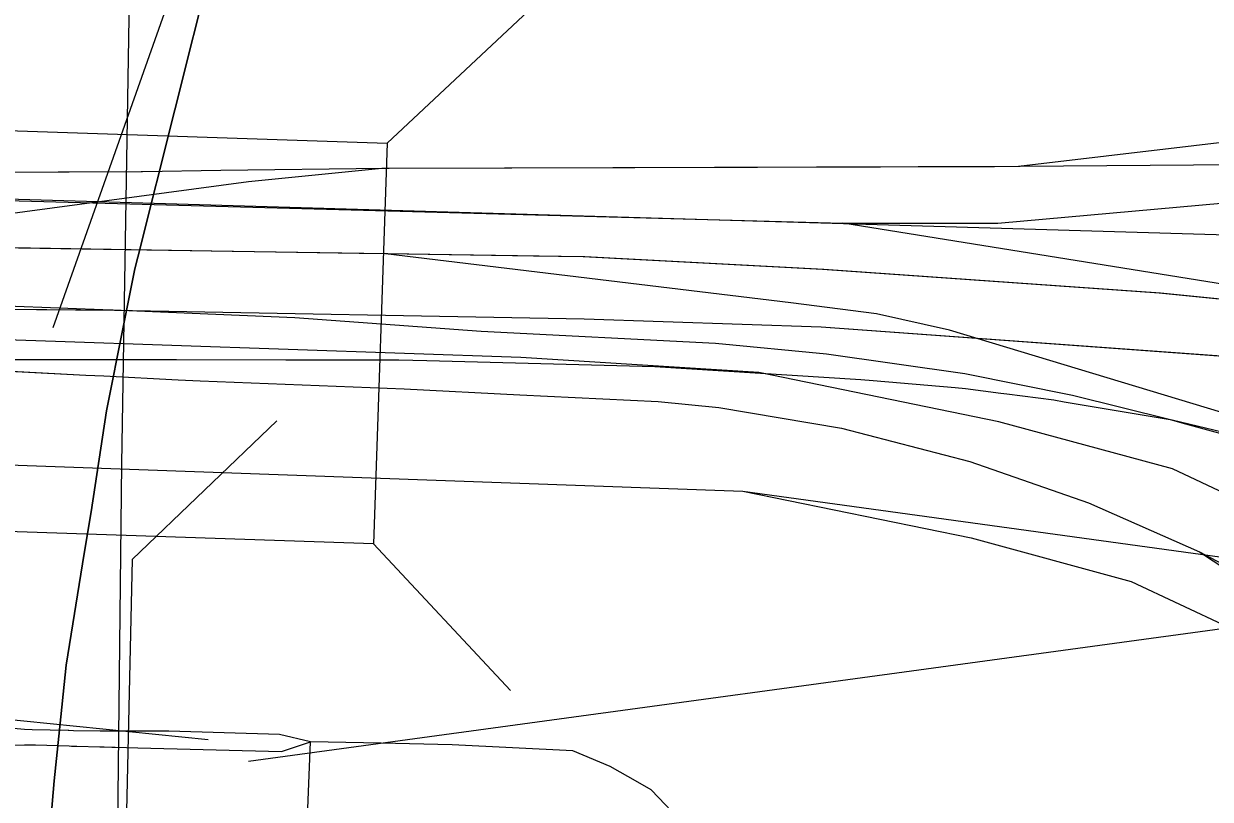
# Model space of a CAD drawing. Extents: x -132.8 to -73.3, y -60 to -26.
# Drawn here: x -122.4206 to -122.1222, y -51.4092 to -51.2143 of the extents above; entities that cross this region are included whole.
import ezdxf

# ---------------------------------------------------------------- set-up
doc = ezdxf.new("R2010")
doc.units = 0
for name, color, linetype in [('tdCoCityStreetMinor', 7, 'Continuous'), ('tdCoDivCarto', 7, 'Continuous'), ('tdCoInt', 7, 'Continuous'), ('tdCoIntCL', 7, 'Continuous'), ('tdCoIntRamp', 7, 'Continuous'), ('tdCoIntRte', 7, 'Continuous'), ('tdCoPrimary', 7, 'Continuous'), ('tdCoRRCL', 7, 'Continuous'), ('tdCoSectLine', 7, 'Continuous'), ('tdCoStrucDivPri', 7, 'Continuous'), ('tdCoStrucNonDivPri', 7, 'Continuous'), ('tdCoStrucPriMaintName', 7, 'Continuous'), ('tdStHwyPriRefPost1', 7, 'Continuous'), ('tdStHwyPriRefPost5', 7, 'Continuous')]:
    doc.layers.add(name, color=color, linetype=linetype)

msp = doc.modelspace()

# ---------------------------------------------------------------- linework, layer by layer
at = {"layer": 'tdCoCityStreetMinor'}
for points in [[(-122.34847, -51.39474), (-122.35622, -51.39291), (-122.38406, -51.39212), (-122.39167, -51.39212), (-122.39842, -51.39212), (-122.40079, -51.39212), (-122.40119, -51.39211), (-122.40132, -51.39211), (-122.40802, -51.39196), (-122.4092, -51.39193), (-122.40942, -51.39192), (-122.41847, -51.39172), (-122.4204, -51.39167), (-122.42884, -51.39088), (-122.43085, -51.39069), (-122.43203, -51.39058), (-122.43873, -51.38995)], [(-122.43887, -51.39611), (-122.43123, -51.39585), (-122.43004, -51.39581), (-122.42802, -51.39574), (-122.42033, -51.39548), (-122.41762, -51.39556), (-122.4091, -51.39581), (-122.40857, -51.39582), (-122.40717, -51.39586), (-122.40141, -51.39603), (-122.40034, -51.39606), (-122.39844, -51.39612), (-122.39758, -51.39614), (-122.39184, -51.39628), (-122.35576, -51.39719), (-122.34847, -51.39474)], [(-122.35481, -51.56082), (-122.35034, -51.44281), (-122.34847, -51.39474)], [(-122.24822, -51.56804), (-122.2481, -51.56421), (-122.2478, -51.55405), (-122.24504, -51.46202), (-122.24499, -51.46039), (-122.24426, -51.44618), (-122.24426, -51.44609), (-122.24689, -51.43138), (-122.2484, -51.42719), (-122.25387, -51.41625), (-122.25401, -51.4161), (-122.2577, -51.4122), (-122.26095, -51.40877), (-122.26275, -51.40687), (-122.26615, -51.40493), (-122.27311, -51.40096), (-122.28248, -51.39701), (-122.31281, -51.39553), (-122.33065, -51.39514), (-122.34847, -51.39474)]]:
    msp.add_lwpolyline(points, dxfattribs=at)
at = {"layer": 'tdCoDivCarto'}
for p, q in [((-122.32866, -51.25066), (-122.33015, -51.25066)), ((-122.32866, -51.25066), (-122.33015, -51.25066)), ((-122.20507, -51.25031), (-122.32866, -51.25066)), ((-122.20507, -51.25031), (-122.32866, -51.25066)), ((-122.17, -51.25021), (-122.20507, -51.25031)), ((-122.17, -51.25021), (-122.20507, -51.25031)), ((-122.06107, -51.24936), (-122.17, -51.25021)), ((-122.39107, -51.2515), (-122.4745, -51.25189)), ((-122.39066, -51.25149), (-122.39107, -51.2515)), ((-122.37099, -51.25122), (-122.39066, -51.25149)), ((-122.33015, -51.25066), (-122.37099, -51.25122)), ((-122.33015, -51.25066), (-122.37099, -51.25122)), ((-122.40053, -51.27102), (-122.47007, -51.26994)), ((-122.36778, -51.27153), (-122.40053, -51.27102)), ((-122.36778, -51.27153), (-122.40053, -51.27102)), ((-122.33618, -51.27202), (-122.36778, -51.27153)), ((-122.33618, -51.27202), (-122.36778, -51.27153)), ((-122.32923, -51.27213), (-122.33618, -51.27202)), ((-122.32923, -51.27213), (-122.33618, -51.27202)), ((-122.32901, -51.27213), (-122.32923, -51.27213)), ((-122.32901, -51.27213), (-122.32923, -51.27213)), ((-122.29202, -51.27271), (-122.32901, -51.27213)), ((-122.29202, -51.27271), (-122.32901, -51.27213)), ((-122.27949, -51.2729), (-122.29202, -51.27271)), ((-122.21932, -51.27606), (-122.27949, -51.2729)), ((-122.13468, -51.28198), (-122.21932, -51.27606)), ((-122.05005, -51.29046), (-122.13468, -51.28198)), ((-122.47451, -51.28556), (-122.39772, -51.28626)), ((-122.39772, -51.28626), (-122.27963, -51.28847)), ((-122.27963, -51.28847), (-122.22004, -51.29045)), ((-122.22004, -51.29045), (-122.10315, -51.29896)), ((-122.61083, -51.2985), (-122.38217, -51.29871)), ((-122.38217, -51.29871), (-122.35467, -51.29873)), ((-122.38217, -51.29871), (-122.35467, -51.29873)), ((-122.35467, -51.29873), (-122.32917, -51.29876)), ((-122.35467, -51.29873), (-122.32917, -51.29876)), ((-122.32917, -51.29876), (-122.3262, -51.29876)), ((-122.3262, -51.29876), (-122.31919, -51.29894)), ((-122.31919, -51.29894), (-122.26183, -51.30042)), ((-122.26183, -51.30042), (-122.21005, -51.30371)), ((-122.21005, -51.30371), (-122.20697, -51.30397)), ((-122.20697, -51.30397), (-122.18635, -51.30574)), ((-122.20697, -51.30397), (-122.18635, -51.30574)), ((-122.18635, -51.30574), (-122.18374, -51.30597)), ((-122.18374, -51.30597), (-122.17483, -51.30712)), ((-122.17483, -51.30712), (-122.17332, -51.30732)), ((-122.17483, -51.30712), (-122.17332, -51.30732)), ((-122.17332, -51.30732), (-122.16155, -51.30885)), ((-122.16155, -51.30885), (-122.15888, -51.3093)), ((-122.15888, -51.3093), (-122.13176, -51.31387)), ((-122.13176, -51.31387), (-122.12335, -51.31587))]:
    msp.add_line(p, q, dxfattribs=at)
for points in [[(-122.32866, -51.25066), (-122.33015, -51.25066)], [(-122.32866, -51.25066), (-122.33015, -51.25066)], [(-122.29808, -51.25057), (-122.32866, -51.25066)], [(-122.29808, -51.25057), (-122.32866, -51.25066)], [(-122.17, -51.25021), (-122.29808, -51.25057)], [(-122.17, -51.25021), (-122.29808, -51.25057)], [(-122.03727, -51.25002), (-122.06107, -51.24936), (-122.17, -51.25021)], [(-122.03727, -51.25002), (-122.06107, -51.24936), (-122.17, -51.25021)], [(-122.03727, -51.25002), (-122.06107, -51.24936), (-122.17, -51.25021)], [(-122.39107, -51.2515), (-122.4745, -51.25189), (-122.62069, -51.25544), (-122.68245, -51.25415)], [(-122.39107, -51.2515), (-122.4745, -51.25189), (-122.62069, -51.25544), (-122.68245, -51.25415)], [(-122.39107, -51.2515), (-122.4745, -51.25189), (-122.62069, -51.25544), (-122.68245, -51.25415)], [(-122.37099, -51.25122), (-122.39066, -51.25149), (-122.39107, -51.2515)], [(-122.37099, -51.25122), (-122.39066, -51.25149), (-122.39107, -51.2515)], [(-122.37099, -51.25122), (-122.39066, -51.25149), (-122.39107, -51.2515)], [(-122.33015, -51.25066), (-122.37099, -51.25122)], [(-122.33015, -51.25066), (-122.37099, -51.25122)], [(-123.39897, -51.25921), (-123.26292, -51.26355), (-123.09757, -51.26912), (-122.94037, -51.27483), (-122.72028, -51.28224), (-122.47451, -51.28556), (-122.39772, -51.28626), (-122.27963, -51.28847), (-122.22004, -51.29045), (-122.10315, -51.29896), (-121.86039, -51.32221), (-121.78135, -51.32981), (-121.68181, -51.33886), (-121.59287, -51.34667), (-121.55499, -51.34707), (-121.52639, -51.34628), (-121.49525, -51.34234), (-121.44945, -51.33188), (-121.39103, -51.31221), (-121.35615, -51.29651), (-121.31914, -51.27631), (-121.29286, -51.25933)], [(-123.39897, -51.25921), (-123.26292, -51.26355), (-123.09757, -51.26912), (-122.94037, -51.27483), (-122.72028, -51.28224), (-122.47451, -51.28556), (-122.39772, -51.28626), (-122.27963, -51.28847), (-122.22004, -51.29045), (-122.10315, -51.29896), (-121.86039, -51.32221), (-121.78135, -51.32981), (-121.68181, -51.33886), (-121.59287, -51.34667), (-121.55499, -51.34707), (-121.52639, -51.34628), (-121.49525, -51.34234), (-121.44945, -51.33188), (-121.39103, -51.31221), (-121.35615, -51.29651), (-121.31914, -51.27631), (-121.29286, -51.25933)], [(-123.39897, -51.25921), (-123.26292, -51.26355), (-123.09757, -51.26912), (-122.94037, -51.27483), (-122.72028, -51.28224), (-122.47451, -51.28556), (-122.39772, -51.28626), (-122.27963, -51.28847), (-122.22004, -51.29045), (-122.10315, -51.29896), (-121.86039, -51.32221), (-121.78135, -51.32981), (-121.68181, -51.33886), (-121.66778, -51.34009)], [(-122.40053, -51.27102), (-122.47007, -51.26994), (-122.65808, -51.266), (-122.74323, -51.26525)], [(-122.40053, -51.27102), (-122.47007, -51.26994), (-122.65808, -51.266), (-122.74323, -51.26525)], [(-122.40053, -51.27102), (-122.47007, -51.26994), (-122.65808, -51.266), (-122.74323, -51.26525)], [(-122.36778, -51.27153), (-122.40053, -51.27102)], [(-122.36778, -51.27153), (-122.40053, -51.27102)], [(-122.33618, -51.27202), (-122.36778, -51.27153)], [(-122.33618, -51.27202), (-122.36778, -51.27153)], [(-122.32923, -51.27213), (-122.33618, -51.27202)], [(-122.32923, -51.27213), (-122.33618, -51.27202)], [(-122.32901, -51.27213), (-122.32923, -51.27213)], [(-122.32901, -51.27213), (-122.32923, -51.27213)], [(-122.29202, -51.27271), (-122.32901, -51.27213)], [(-122.29202, -51.27271), (-122.32901, -51.27213)], [(-121.98305, -51.29703), (-121.98771, -51.29658), (-122.05005, -51.29046), (-122.13468, -51.28198), (-122.21932, -51.27606), (-122.27949, -51.2729), (-122.29202, -51.27271)], [(-121.98305, -51.29703), (-121.98771, -51.29658), (-122.05005, -51.29046), (-122.13468, -51.28198), (-122.21932, -51.27606), (-122.27949, -51.2729), (-122.29202, -51.27271)], [(-121.98305, -51.29703), (-121.98771, -51.29658), (-122.05005, -51.29046), (-122.13468, -51.28198), (-122.21932, -51.27606), (-122.27949, -51.2729), (-122.29202, -51.27271)], [(-122.70479, -51.29569), (-122.61083, -51.2985), (-122.38217, -51.29871)], [(-122.70479, -51.29569), (-122.61083, -51.2985), (-122.38217, -51.29871)], [(-122.38217, -51.29871), (-122.35467, -51.29873)], [(-122.35467, -51.29873), (-122.32917, -51.29876)], [(-122.32917, -51.29876), (-122.3262, -51.29876), (-122.31919, -51.29894)], [(-122.32917, -51.29876), (-122.3262, -51.29876), (-122.31919, -51.29894)], [(-122.31919, -51.29894), (-122.26183, -51.30042), (-122.21005, -51.30371), (-122.20697, -51.30397)], [(-122.31919, -51.29894), (-122.26183, -51.30042), (-122.21005, -51.30371), (-122.20697, -51.30397)], [(-122.20697, -51.30397), (-122.18635, -51.30574)], [(-122.18635, -51.30574), (-122.18374, -51.30597), (-122.17483, -51.30712)], [(-122.18635, -51.30574), (-122.18374, -51.30597), (-122.17483, -51.30712)], [(-122.17483, -51.30712), (-122.17332, -51.30732)], [(-122.17332, -51.30732), (-122.16155, -51.30885), (-122.15888, -51.3093)], [(-122.17332, -51.30732), (-122.16155, -51.30885), (-122.15888, -51.3093)], [(-122.15888, -51.3093), (-122.13176, -51.31387), (-122.12335, -51.31587)], [(-122.15888, -51.3093), (-122.13176, -51.31387), (-122.12335, -51.31587)]]:
    msp.add_lwpolyline(points, dxfattribs=at)
at = {"layer": 'tdCoInt'}
for points in [[(-123.8385, -51.21631), (-123.68833, -51.22184), (-123.15153, -51.23906), (-122.21458, -51.2644), (-122.17559, -51.26438), (-122.06141, -51.25416), (-121.99415, -51.25785), (-121.95507, -51.27202), (-121.90603, -51.29767), (-121.8508, -51.34944), (-121.82655, -51.3861), (-121.76635, -51.51335), (-121.68552, -51.69121), (-121.63423, -51.80331), (-121.56808, -51.95394), (-121.5218, -52.02837), (-121.49112, -52.07091)], [(-122.23972, -51.33173), (-121.72216, -51.403), (-121.5206, -51.39068), (-121.40177, -51.37094), (-121.33122, -51.33106), (-121.28454, -51.30288), (-121.22871, -51.25845), (-121.18629, -51.21487)], [(-121.55537, -51.34733), (-121.66345, -51.34218), (-121.74565, -51.33975), (-122.21458, -51.2644)], [(-123.84068, -51.27627), (-123.69043, -51.28181), (-123.15351, -51.29902), (-122.23972, -51.33173), (-122.18233, -51.34351), (-122.1421, -51.35444), (-122.09347, -51.37726), (-122.03571, -51.41458), (-121.99346, -51.44928), (-121.92768, -51.52185), (-121.86587, -51.5995), (-121.75416, -51.762), (-121.70832, -51.8346), (-121.61939, -51.98505), (-121.57167, -52.0618), (-121.53393, -52.11412)]]:
    msp.add_lwpolyline(points, dxfattribs=at)
at = {"layer": 'tdCoIntCL'}
msp.add_lwpolyline([(-122.00602, -51.39512), (-122.07889, -51.35096), (-122.09381, -51.34396), (-122.13171, -51.32617), (-122.17537, -51.31431), (-122.23573, -51.30192), (-122.29556, -51.29814), (-122.41255, -51.29417), (-122.42498, -51.29375), (-122.4394, -51.29326), (-122.50809, -51.29093)], dxfattribs=at)
at = {"layer": 'tdCoIntRamp'}
msp.add_line((-122.36407, -51.25405), (-122.44005, -51.26425), dxfattribs=at)
for points in [[(-122.05461, -51.23684), (-122.08219, -51.23976), (-122.17038, -51.25021), (-122.17647, -51.25023)], [(-122.17647, -51.25023), (-122.33053, -51.25066), (-122.36407, -51.25405)]]:
    msp.add_lwpolyline(points, dxfattribs=at)
at = {"layer": 'tdCoIntRte'}
for points in [[(-121.58912, -51.33001), (-121.62111, -51.32777), (-121.73627, -51.31973), (-121.79452, -51.3146), (-121.87583, -51.30743), (-121.98809, -51.29658), (-122.05043, -51.29046), (-122.13506, -51.28198), (-122.2197, -51.27606), (-122.27987, -51.2729), (-122.36816, -51.27153), (-122.41887, -51.27074), (-122.46762, -51.26999)], [(-122.32961, -51.27213), (-122.36816, -51.27153), (-122.41028, -51.27088), (-122.41887, -51.27074), (-122.46761, -51.26999)], [(-121.58912, -51.33001), (-121.6211, -51.32777), (-121.62111, -51.32777), (-121.73627, -51.31973), (-121.79452, -51.3146), (-121.87583, -51.30743), (-121.97448, -51.29789), (-121.98343, -51.29703), (-121.98809, -51.29658), (-122.05043, -51.29046), (-122.13506, -51.28198), (-122.2197, -51.27606), (-122.27987, -51.2729), (-122.2924, -51.27271), (-122.32939, -51.27213), (-122.32961, -51.27213)], [(-121.82253, -51.52961), (-121.82536, -51.52595), (-121.83762, -51.51228), (-121.83897, -51.51078), (-121.85545, -51.49241), (-121.89342, -51.45344), (-121.92006, -51.42854), (-121.94595, -51.40708), (-121.94808, -51.40558), (-121.97258, -51.38834), (-121.9844, -51.38076), (-122.01105, -51.36368), (-122.03522, -51.35086), (-122.05544, -51.34124), (-122.06554, -51.33651), (-122.08129, -51.32913), (-122.08282, -51.32842), (-122.11931, -51.31204), (-122.18777, -51.29133), (-122.20612, -51.28718), (-122.22762, -51.28442), (-122.32961, -51.27213)], [(-122.11142, -51.31954), (-122.12928, -51.31465), (-122.13214, -51.31387), (-122.1568, -51.3077), (-122.18393, -51.30227), (-122.2187, -51.29734), (-122.24656, -51.29463), (-122.3055, -51.29167), (-122.35236, -51.28822), (-122.3981, -51.28626), (-122.39847, -51.28625), (-122.42484, -51.28528)], [(-122.43709, -51.30091), (-122.40497, -51.30258), (-122.40045, -51.30282), (-122.38169, -51.3038), (-122.3762, -51.30408), (-122.3249, -51.30606), (-122.29577, -51.30752), (-122.26103, -51.30926), (-122.24574, -51.31074), (-122.21492, -51.31592), (-122.18261, -51.32431), (-122.15277, -51.33466), (-122.1249, -51.34699)], [(-122.42519, -51.30153), (-122.40497, -51.30258), (-122.40045, -51.30282), (-122.38169, -51.3038), (-122.3762, -51.30408), (-122.3249, -51.30606), (-122.29577, -51.30752), (-122.26103, -51.30926), (-122.24574, -51.31074), (-122.21492, -51.31592), (-122.18261, -51.32431), (-122.15277, -51.33466), (-122.1249, -51.34699)], [(-122.1249, -51.34699), (-122.08484, -51.36822), (-122.04661, -51.39732), (-122.02442, -51.41754), (-121.98324, -51.45429), (-121.96647, -51.46884), (-121.95019, -51.48067), (-121.93392, -51.49103), (-121.91271, -51.50164), (-121.89199, -51.51101), (-121.86758, -51.51988), (-121.84612, -51.5263), (-121.83281, -51.52852), (-121.82253, -51.52961)], [(-122.1249, -51.34699), (-122.07509, -51.37979), (-122.04747, -51.40519), (-122.03227, -51.4211), (-122.02108, -51.43281), (-122.00608, -51.45209), (-121.98557, -51.47843), (-121.94408, -51.53267), (-121.91011, -51.57708), (-121.84525, -51.66339), (-121.79308, -51.73254)], [(-122.1249, -51.34699), (-122.08484, -51.36822), (-122.04661, -51.39732), (-122.02442, -51.41754), (-121.98324, -51.45429), (-121.96647, -51.46884), (-121.95019, -51.48067), (-121.93392, -51.49103), (-121.91271, -51.50164), (-121.89199, -51.51101), (-121.86758, -51.51988), (-121.84612, -51.5263), (-121.83281, -51.52852), (-121.82253, -51.52961)], [(-122.1249, -51.34699), (-122.07509, -51.37979), (-122.04747, -51.40519), (-122.03227, -51.4211), (-122.02108, -51.43281), (-122.00608, -51.45209), (-121.98557, -51.47843), (-121.94408, -51.53267), (-121.91011, -51.57708), (-121.84525, -51.66339), (-121.79308, -51.73254)]]:
    msp.add_lwpolyline(points, dxfattribs=at)
at = {"layer": 'tdCoPrimary'}
for p, q in [((-122.32866, -51.25066), (-122.33015, -51.25066)), ((-122.32866, -51.25066), (-122.33015, -51.25066)), ((-122.20507, -51.25031), (-122.32866, -51.25066)), ((-122.20507, -51.25031), (-122.32866, -51.25066)), ((-122.17, -51.25021), (-122.20507, -51.25031)), ((-122.17, -51.25021), (-122.20507, -51.25031)), ((-122.33015, -51.25066), (-122.37099, -51.25122)), ((-122.33015, -51.25066), (-122.37099, -51.25122)), ((-122.36778, -51.27153), (-122.40053, -51.27102)), ((-122.36778, -51.27153), (-122.40053, -51.27102)), ((-122.33618, -51.27202), (-122.36778, -51.27153)), ((-122.33618, -51.27202), (-122.36778, -51.27153)), ((-122.32923, -51.27213), (-122.33618, -51.27202)), ((-122.32923, -51.27213), (-122.33618, -51.27202)), ((-122.32901, -51.27213), (-122.32923, -51.27213)), ((-122.32901, -51.27213), (-122.32923, -51.27213)), ((-122.29202, -51.27271), (-122.32901, -51.27213)), ((-122.29202, -51.27271), (-122.32901, -51.27213)), ((-122.38217, -51.29871), (-122.35467, -51.29873)), ((-122.38217, -51.29871), (-122.35467, -51.29873)), ((-122.35467, -51.29873), (-122.32917, -51.29876)), ((-122.35467, -51.29873), (-122.32917, -51.29876)), ((-122.20697, -51.30397), (-122.18635, -51.30574)), ((-122.20697, -51.30397), (-122.18635, -51.30574)), ((-122.17483, -51.30712), (-122.17332, -51.30732)), ((-122.17483, -51.30712), (-122.17332, -51.30732))]:
    msp.add_line(p, q, dxfattribs=at)
for points in [[(-121.89572, -51.30547), (-121.90565, -51.29741), (-121.92406, -51.28615), (-121.93742, -51.27857), (-121.95263, -51.27256), (-121.95406, -51.272), (-121.95421, -51.27194), (-121.95447, -51.27184), (-121.95469, -51.27175), (-121.98414, -51.25984), (-122.0034, -51.25532), (-122.02076, -51.25199), (-122.03711, -51.25004), (-122.03727, -51.25002), (-122.06107, -51.24936), (-122.17, -51.25021), (-122.20507, -51.25031), (-122.32866, -51.25066), (-122.33015, -51.25066), (-122.37099, -51.25122), (-122.39066, -51.25149), (-122.39107, -51.2515), (-122.4745, -51.25189)], [(-122.03727, -51.25002), (-122.06107, -51.24936), (-122.17, -51.25021)], [(-122.03727, -51.25002), (-122.06107, -51.24936), (-122.17, -51.25021)], [(-122.39107, -51.2515), (-122.4745, -51.25189), (-122.62069, -51.25544), (-122.68245, -51.25415)], [(-122.39107, -51.2515), (-122.4745, -51.25189), (-122.62069, -51.25544), (-122.68245, -51.25415)], [(-122.37099, -51.25122), (-122.39066, -51.25149), (-122.39107, -51.2515)], [(-122.37099, -51.25122), (-122.39066, -51.25149), (-122.39107, -51.2515)], [(-123.39897, -51.25921), (-123.26292, -51.26355), (-123.09757, -51.26912), (-122.94037, -51.27483), (-122.72028, -51.28224), (-122.47451, -51.28556), (-122.39772, -51.28626), (-122.27963, -51.28847), (-122.22004, -51.29045), (-122.10315, -51.29896), (-121.86039, -51.32221), (-121.78135, -51.32981), (-121.68181, -51.33886), (-121.66778, -51.34009)], [(-123.39897, -51.25921), (-123.26292, -51.26355), (-123.09757, -51.26912), (-122.94037, -51.27483), (-122.72028, -51.28224), (-122.47451, -51.28556), (-122.39772, -51.28626), (-122.27963, -51.28847), (-122.22004, -51.29045), (-122.10315, -51.29896), (-121.86039, -51.32221), (-121.78135, -51.32981), (-121.68181, -51.33886), (-121.66778, -51.34009)], [(-122.40053, -51.27102), (-122.47007, -51.26994), (-122.65808, -51.266), (-122.74323, -51.26525)], [(-122.40053, -51.27102), (-122.47007, -51.26994), (-122.65808, -51.266), (-122.74323, -51.26525)], [(-121.89572, -51.30547), (-121.9741, -51.29789), (-121.98305, -51.29703), (-121.98771, -51.29658), (-122.05005, -51.29046), (-122.13468, -51.28198), (-122.21932, -51.27606), (-122.27949, -51.2729), (-122.29202, -51.27271), (-122.32901, -51.27213), (-122.32923, -51.27213), (-122.33618, -51.27202), (-122.36778, -51.27153), (-122.40053, -51.27102), (-122.47007, -51.26994)], [(-121.98305, -51.29703), (-121.98771, -51.29658), (-122.05005, -51.29046), (-122.13468, -51.28198), (-122.21932, -51.27606), (-122.27949, -51.2729), (-122.29202, -51.27271)], [(-121.98305, -51.29703), (-121.98771, -51.29658), (-122.05005, -51.29046), (-122.13468, -51.28198), (-122.21932, -51.27606), (-122.27949, -51.2729), (-122.29202, -51.27271)], [(-122.47451, -51.28556), (-122.39772, -51.28626), (-122.27963, -51.28847), (-122.22004, -51.29045), (-122.10315, -51.29896), (-121.87868, -51.32046)], [(-122.70479, -51.29569), (-122.61083, -51.2985), (-122.38217, -51.29871)], [(-122.70479, -51.29569), (-122.61083, -51.2985), (-122.38217, -51.29871)], [(-122.61083, -51.2985), (-122.38217, -51.29871), (-122.35467, -51.29873), (-122.32917, -51.29876), (-122.3262, -51.29876), (-122.31919, -51.29894), (-122.26183, -51.30042), (-122.21005, -51.30371), (-122.20697, -51.30397), (-122.18635, -51.30574), (-122.18374, -51.30597), (-122.17483, -51.30712), (-122.17332, -51.30732), (-122.16155, -51.30885), (-122.15888, -51.3093), (-122.13176, -51.31387), (-122.12335, -51.31587), (-122.10033, -51.32135)], [(-122.32917, -51.29876), (-122.3262, -51.29876), (-122.31919, -51.29894)], [(-122.32917, -51.29876), (-122.3262, -51.29876), (-122.31919, -51.29894)], [(-122.31919, -51.29894), (-122.26183, -51.30042), (-122.21005, -51.30371), (-122.20697, -51.30397)], [(-122.31919, -51.29894), (-122.26183, -51.30042), (-122.21005, -51.30371), (-122.20697, -51.30397)], [(-122.18635, -51.30574), (-122.18374, -51.30597), (-122.17483, -51.30712)], [(-122.18635, -51.30574), (-122.18374, -51.30597), (-122.17483, -51.30712)], [(-122.17332, -51.30732), (-122.16155, -51.30885), (-122.15888, -51.3093)], [(-122.17332, -51.30732), (-122.16155, -51.30885), (-122.15888, -51.3093)], [(-122.15888, -51.3093), (-122.13176, -51.31387), (-122.12335, -51.31587)], [(-122.15888, -51.3093), (-122.13176, -51.31387), (-122.12335, -51.31587)], [(-122.12335, -51.31587), (-122.10033, -51.32135), (-122.07735, -51.32842), (-122.0409, -51.34223), (-122.01288, -51.35459), (-121.97144, -51.37841), (-121.93711, -51.40169), (-121.90404, -51.42933), (-121.87671, -51.45564), (-121.84699, -51.49012), (-121.82442, -51.52058)], [(-122.12335, -51.31587), (-122.10033, -51.32135), (-122.07735, -51.32842), (-122.0409, -51.34223), (-122.01288, -51.35459), (-121.97144, -51.37841), (-121.93711, -51.40169), (-121.90404, -51.42933), (-121.87671, -51.45564), (-121.84699, -51.49012), (-121.82442, -51.52058)]]:
    msp.add_lwpolyline(points, dxfattribs=at)
at = {"layer": 'tdCoRRCL'}
msp.add_line((-122.37414, -51.3943), (-122.44876, -51.38675), dxfattribs=at)
for points in [[(-122.38964, -50.79211), (-122.39331, -51.16089), (-122.39601, -51.32491), (-122.39906, -51.5993), (-122.37803, -51.6646), (-122.36748, -51.68381), (-122.3147, -51.77828), (-121.68003, -52.37867), (-121.47894, -52.59694), (-121.30862, -52.78442), (-121.04309, -53.07379), (-120.98184, -53.1464), (-120.58277, -53.58127), (-120.53957, -53.68022), (-120.51496, -53.82602), (-120.57299, -55.08517), (-120.57299, -55.08517)], [(-122.35357, -51.08008), (-122.35619, -51.1139), (-122.36013, -51.14221), (-122.37323, -51.19883), (-122.39188, -51.27292), (-122.39263, -51.2759), (-122.39546, -51.29014), (-122.39971, -51.31155), (-122.40364, -51.33698), (-122.40535, -51.34744), (-122.40993, -51.37551), (-122.41174, -51.39337), (-122.41287, -51.40453), (-122.41549, -51.43499)], [(-122.41549, -51.43499), (-122.41287, -51.40453), (-122.41174, -51.39337), (-122.40993, -51.37551), (-122.40535, -51.34744), (-122.40364, -51.33698), (-122.39971, -51.31155), (-122.39546, -51.29014), (-122.39263, -51.2759), (-122.39188, -51.27292), (-122.37323, -51.19883), (-122.36013, -51.14221), (-122.35619, -51.1139), (-122.35357, -51.08008)]]:
    msp.add_lwpolyline(points, dxfattribs=at)
at = {"layer": 'tdCoSectLine'}
msp.add_lwpolyline([(-122.91625, -51.24382), (-121.93314, -51.27278), (-121.92507, -51.27279)], dxfattribs=at)
at = {"layer": 'tdCoStrucDivPri'}
for q in [(-122.35689, -51.3141), (-122.39562, -51.45404)]:
    msp.add_line((-122.39331, -51.34893), q, dxfattribs=at)
at = {"layer": 'tdCoStrucNonDivPri'}
for p, q in [((-122.32915, -51.24434), (-122.29233, -51.20992)), ((-122.55072, -51.23682), (-122.32915, -51.24434)), ((-122.32915, -51.24434), (-122.33257, -51.34503)), ((-122.32915, -51.24434), (-122.32915, -51.24434)), ((-122.33257, -51.34503), (-122.55414, -51.3375)), ((-122.33257, -51.34503), (-122.29817, -51.38186))]:
    msp.add_line(p, q, dxfattribs=at)
at = {"layer": 'tdCoStrucPriMaintName'}
for p, q in [((-119.01171, -50.94258), (-122.36402, -51.39975)), ((-119.01171, -50.94258), (-122.36402, -51.39975)), ((-119.01171, -50.94258), (-122.36402, -51.39975)), ((-122.30675, -50.99035), (-122.41323, -51.29071)), ((-122.30675, -50.99035), (-122.41323, -51.29071)), ((-122.30675, -50.99035), (-122.41323, -51.29071))]:
    msp.add_line(p, q, dxfattribs=at)

# ---------------------------------------------------------------- texts
at = {"layer": 'tdStHwyPriRefPost1'}
msp.add_text('‒‒0', height=0.1, rotation=315, dxfattribs=at).set_placement((-122.47453, -51.4281))
at = {"layer": 'tdStHwyPriRefPost5'}
msp.add_text('‒‒0', height=0.1, rotation=315, dxfattribs=at).set_placement((-122.47453, -51.4281))

doc.saveas('drawing.dxf')
